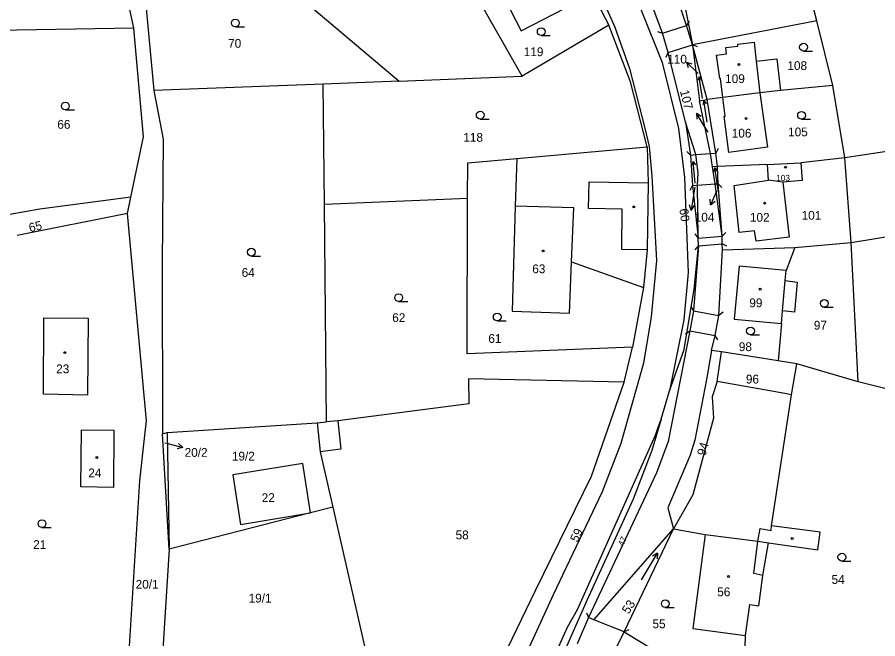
# Model space of a CAD drawing. Extents: x -520431 to -517205, y -1075927 to -1074013.
# Drawn here: x -517864.6 to -517698.5, y -1074395.3 to -1074275.3 of the extents above; entities that cross this region are included whole.
import ezdxf

# ---------------------------------------------------------------- set-up
doc = ezdxf.new("R2010")
doc.units = 0
for name, color, linetype in [('Hranice parcel', 7, 'Continuous'), ('Parcelní čísla', 7, 'Continuous'), ('Pop  PČ popisy', 7, 'Continuous'), ('Vnitřní kresba', 7, 'Continuous'), ('Značky budov', 7, 'Continuous'), ('Značky kultur', 7, 'Continuous')]:
    doc.layers.add(name, color=color, linetype=linetype)

msp = doc.modelspace()

# ---------------------------------------------------------------- linework, layer by layer
at = {"layer": 'Hranice parcel'}
for p, q in [((-517737.87, -1074262.26), (-517734.26, -1074280.65)), ((-517767.15, -1074286.7), (-517779.88, -1074264.21)), ((-517710.29, -1074276.02), (-517713.45, -1074263.36)), ((-517840.23, -1074268.04), (-517838.23, -1074289.48)), ((-517842.11, -1074277.41), (-517842.95, -1074273.52)), ((-517710.29, -1074276.02), (-517734.26, -1074280.65)), ((-517707.19, -1074288.47), (-517710.29, -1074276.02)), ((-517842.11, -1074277.41), (-517875.4, -1074277.95)), ((-517840.25, -1074298.39), (-517842.11, -1074277.41)), ((-517750.41, -1074276.81), (-517767.15, -1074286.7)), ((-517734.26, -1074280.65), (-517735.44, -1074276.91)), ((-517738.96, -1074282.1), (-517740.1, -1074278.38)), ((-517731.45, -1074291.22), (-517734.26, -1074280.65)), ((-517734.26, -1074280.65), (-517732.96, -1074291.42)), ((-517735.63, -1074295.58), (-517738.96, -1074282.1)), ((-517790.86, -1074287.63), (-517805.53, -1074288.22)), ((-517790.86, -1074287.63), (-517767.15, -1074286.7)), ((-517805.53, -1074288.22), (-517838.23, -1074289.48)), ((-517805.31, -1074311.42), (-517805.53, -1074288.22)), ((-517704.9, -1074302.47), (-517707.19, -1074288.47)), ((-517728.44, -1074290.81), (-517731.45, -1074291.22)), ((-517721.31, -1074289.91), (-517728.44, -1074290.81)), ((-517732.96, -1074291.42), (-517731.45, -1074291.22)), ((-517729.81, -1074301.55), (-517731.45, -1074291.22)), ((-517648.07, -1074293.77), (-517704.9, -1074302.47)), ((-517735.63, -1074295.58), (-517734.67, -1074301.92)), ((-517842.64, -1074310.06), (-517840.25, -1074298.39)), ((-517768.2, -1074302.57), (-517743.04, -1074300.36)), ((-517777.67, -1074303.4), (-517768.2, -1074302.57)), ((-517734.67, -1074301.92), (-517734.29, -1074307.82)), ((-517729.47, -1074304.14), (-517729.81, -1074301.55)), ((-517704.9, -1074302.47), (-517713.38, -1074303.4)), ((-517703.68, -1074318.78), (-517704.9, -1074302.47)), ((-517777.69, -1074310.22), (-517777.67, -1074303.4)), ((-517729.47, -1074304.14), (-517730.44, -1074304.18)), ((-517719.82, -1074303.76), (-517729.47, -1074304.14)), ((-517729.32, -1074307.45), (-517729.47, -1074304.14)), ((-517719.82, -1074303.76), (-517713.38, -1074303.4)), ((-517719.63, -1074306.79), (-517719.82, -1074303.76)), ((-517728.58, -1074317.55), (-517729.32, -1074307.45)), ((-517716.85, -1074307.13), (-517719.63, -1074306.79)), ((-517734.29, -1074307.82), (-517733.18, -1074317.94)), ((-517843.29, -1074313.21), (-517842.64, -1074310.06)), ((-517805.31, -1074311.42), (-517777.69, -1074310.22)), ((-517777.77, -1074340.3), (-517777.69, -1074310.22)), ((-517804.92, -1074353.46), (-517805.31, -1074311.42)), ((-517843.29, -1074313.21), (-517864.61, -1074317.45)), ((-517703.68, -1074318.78), (-517665.74, -1074312.56)), ((-517733.12, -1074319.45), (-517733.18, -1074317.94)), ((-517728.54, -1074319.07), (-517728.58, -1074317.55)), ((-517728.51, -1074320.25), (-517728.54, -1074319.07)), ((-517714.53, -1074319.74), (-517703.68, -1074318.78)), ((-517702.3, -1074345.68), (-517703.68, -1074318.78)), ((-517733.12, -1074319.45), (-517734.11, -1074332.01)), ((-517729.19, -1074332.88), (-517728.51, -1074320.25)), ((-517728.51, -1074320.25), (-517714.53, -1074319.74)), ((-517714.53, -1074319.74), (-517716.2, -1074324.18)), ((-517743.77, -1074327.52), (-517745.85, -1074339.03)), ((-517734.11, -1074332.01), (-517734.83, -1074335.86)), ((-517729.92, -1074336.75), (-517729.19, -1074332.88)), ((-517717.11, -1074334.43), (-517717.75, -1074341.65)), ((-517730.61, -1074339.64), (-517729.92, -1074336.75)), ((-517745.85, -1074339.03), (-517777.77, -1074340.3)), ((-517747.45, -1074345.77), (-517745.85, -1074339.03)), ((-517728.69, -1074339.94), (-517730.61, -1074339.64)), ((-517729.52, -1074345.64), (-517728.69, -1074339.94)), ((-517717.75, -1074341.65), (-517728.69, -1074339.94)), ((-517714.18, -1074342.21), (-517717.75, -1074341.65)), ((-517715.21, -1074348.21), (-517714.18, -1074342.21)), ((-517702.3, -1074345.68), (-517714.18, -1074342.21)), ((-517716.46, -1074347.98), (-517729.52, -1074345.64)), ((-517696.38, -1074347.21), (-517702.3, -1074345.68)), ((-517740.35, -1074352.94), (-517738.75, -1074347.46)), ((-517715.21, -1074348.21), (-517716.46, -1074347.98)), ((-517835.64, -1074355.52), (-517806.71, -1074353.65)), ((-517806.71, -1074353.65), (-517804.92, -1074353.46)), ((-517806.71, -1074353.65), (-517806.13, -1074359.2)), ((-517740.35, -1074352.94), (-517742.11, -1074358.98)), ((-517836.55, -1074355.77), (-517835.64, -1074355.52)), ((-517835.64, -1074355.52), (-517835.28, -1074378)), ((-517835.28, -1074378), (-517836.55, -1074355.77)), ((-517806.13, -1074359.2), (-517803.69, -1074369.89)), ((-517803.69, -1074369.89), (-517797.55, -1074396.73)), ((-517753.33, -1074391.64), (-517737.97, -1074374.12)), ((-517747.5, -1074393.96), (-517737.97, -1074374.12)), ((-517771.7, -1074400.76), (-517764.51, -1074385.89)), ((-517754.34, -1074391.24), (-517756.55, -1074396.3)), ((-517747.5, -1074393.96), (-517753.33, -1074391.64)), ((-517750.1, -1074399.31), (-517747.5, -1074393.96)), ((-517724.52, -1074407.66), (-517724.04, -1074394.67))]:
    msp.add_line(p, q, dxfattribs=at)
for points in [[(-517820.06, -1074171.72), (-517800.32, -1074191.6), (-517789.87, -1074204.56), (-517781.34, -1074217.44), (-517773.77, -1074230.72), (-517753.56, -1074267.44), (-517749.29, -1074277.23), (-517746.44, -1074285.18), (-517743.49, -1074296.75), (-517742.65, -1074300.27), (-517742.16, -1074305.98), (-517741.21, -1074322.31), (-517742.28, -1074333.16), (-517743.73, -1074342.13), (-517748.1, -1074357.59), (-517751.73, -1074366.98), (-517761.16, -1074386.87), (-517774.86, -1074416.8), (-517776.48, -1074418.95), (-517785.05, -1074430.71), (-517796.25, -1074455.61), (-517797.89, -1074456.99), (-517800.23, -1074458.47)], [(-517806.37, -1074176.12), (-517795.92, -1074186.98), (-517786.01, -1074199.39), (-517776.27, -1074213.59), (-517768.45, -1074227.19), (-517748.14, -1074264.1), (-517740.16, -1074284.05), (-517737, -1074296.77), (-517735.81, -1074306.26), (-517735.15, -1074324.61), (-517735.96, -1074333.76), (-517738.75, -1074347.46)], [(-517740.1, -1074278.38), (-517745.73, -1074263.13), (-517767.41, -1074226.2)], [(-517762.54, -1074255.41), (-517759.99, -1074258.42), (-517750.41, -1074276.81)], [(-517770.82, -1074266.84), (-517772.59, -1074267.75), (-517767.32, -1074277.94), (-517756.74, -1074272.45), (-517763.16, -1074259.94), (-517772.02, -1074264.49), (-517770.82, -1074266.84)], [(-517735.44, -1074276.91), (-517739.31, -1074265.35), (-517741.84, -1074259.96)], [(-517840.23, -1074268.04), (-517813.24, -1074267.13), (-517808.2, -1074273.02), (-517790.86, -1074287.63)], [(-517743.04, -1074300.36), (-517746.25, -1074287.78), (-517750.41, -1074276.81)], [(-517728.44, -1074290.81), (-517728.9, -1074287.16), (-517729.03, -1074287.15), (-517729.64, -1074282.6), (-517727.74, -1074282.38), (-517727.89, -1074281.15), (-517725.53, -1074280.88), (-517725.57, -1074280.51), (-517722.42, -1074280.09), (-517722.01, -1074283.76), (-517721.31, -1074289.91)], [(-517707.19, -1074288.47), (-517717.32, -1074289.45), (-517721.31, -1074289.91)], [(-517838.23, -1074289.48), (-517836.42, -1074298.86), (-517836.65, -1074323.08), (-517836.55, -1074355.77)], [(-517721.31, -1074289.91), (-517719.84, -1074300.38), (-517727.25, -1074301.41), (-517728.19, -1074294.38), (-517727.99, -1074294.38), (-517728.44, -1074290.81)], [(-517730.44, -1074304.18), (-517730.82, -1074301.63), (-517732.96, -1074291.42)], [(-517733.18, -1074317.94), (-517733.32, -1074307.75), (-517733.23, -1074305.35), (-517733.66, -1074301.84), (-517735.63, -1074295.58)], [(-517743.04, -1074300.36), (-517742.83, -1074307.29), (-517743.05, -1074320.24), (-517743.77, -1074327.52)], [(-517768.2, -1074302.57), (-517768.48, -1074311.77), (-517769.1, -1074332.06), (-517758.03, -1074332.46), (-517757.61, -1074322.52), (-517743.77, -1074327.52)], [(-517728.58, -1074317.55), (-517729.94, -1074307.49), (-517730.44, -1074304.18)], [(-517713.38, -1074303.4), (-517713.16, -1074306.84), (-517716.85, -1074307.13)], [(-517716.85, -1074307.13), (-517715.65, -1074317.77), (-517722.01, -1074318.53), (-517722.3, -1074316.55), (-517725.28, -1074316.89), (-517726.28, -1074307.8), (-517719.63, -1074306.79)], [(-517842.64, -1074310.06), (-517860.23, -1074312.36), (-517866.03, -1074313.38)], [(-517844.24, -1074417.35), (-517840.9, -1074364.81), (-517840.2, -1074358.32), (-517839.65, -1074353.23), (-517843.29, -1074313.21)], [(-517738.75, -1074347.46), (-517735.92, -1074339.44), (-517733.97, -1074327.82), (-517733.12, -1074319.45)], [(-517716.2, -1074324.18), (-517725.31, -1074323.36), (-517726.26, -1074333.6), (-517717.11, -1074334.43)], [(-517717.11, -1074334.43), (-517716.92, -1074331.99), (-517716.38, -1074326.17), (-517716.2, -1074324.18)], [(-517859.52, -1074348.12), (-517859.44, -1074333.37), (-517850.88, -1074333.44), (-517851, -1074348.28), (-517859.52, -1074348.12)], [(-517734.83, -1074335.86), (-517738.99, -1074357.23), (-517741.27, -1074363.29), (-517754.34, -1074391.24)], [(-517730.61, -1074339.64), (-517731.58, -1074345.27), (-517733.87, -1074356.97), (-517734.73, -1074359.86), (-517739.07, -1074370.05), (-517737.97, -1074374.12)], [(-517747.45, -1074345.77), (-517777.49, -1074345.15), (-517777.46, -1074349.99), (-517802.73, -1074353.22), (-517804.92, -1074353.46)], [(-517729.52, -1074345.64), (-517730.5, -1074348.58), (-517730.21, -1074352.7), (-517734.24, -1074367.53), (-517737.97, -1074374.12)], [(-517764.51, -1074385.89), (-517753.78, -1074363.95), (-517747.45, -1074345.77)], [(-517724.04, -1074394.67), (-517723.26, -1074388.71), (-517721.47, -1074388.95), (-517720.7, -1074383.09), (-517719.65, -1074376.79), (-517710.1, -1074378.14), (-517709.64, -1074374.74), (-517719.02, -1074373.49), (-517715.21, -1074348.21)], [(-517797, -1074480.31), (-517792.22, -1074467.5), (-517781.13, -1074443.97), (-517766.5, -1074411.1), (-517758.4, -1074393.11), (-517756.49, -1074389.67), (-517741.52, -1074356.11), (-517740.35, -1074352.94)], [(-517846.04, -1074366.12), (-517852.3, -1074366.02), (-517852.17, -1074354.98), (-517845.95, -1074355.05), (-517846.04, -1074366.12)], [(-517742.11, -1074358.98), (-517745.73, -1074368.36), (-517754.66, -1074387.91), (-517758.55, -1074396.71), (-517772.43, -1074426.91), (-517787.49, -1074459.65), (-517797, -1074480.31)], [(-517808, -1074370.99), (-517809.49, -1074361.48), (-517822.98, -1074363.65), (-517821.52, -1074373.24), (-517808, -1074370.99)], [(-517803.69, -1074369.89), (-517808, -1074370.99), (-517835.28, -1074378)], [(-517737.97, -1074374.12), (-517731.84, -1074375.22), (-517734.25, -1074393.34), (-517724.04, -1074394.67)], [(-517835.28, -1074378), (-517838.37, -1074426.95), (-517834.02, -1074431.1)], [(-517747.5, -1074393.96), (-517737.42, -1074400.08), (-517734.28, -1074402.47), (-517728.66, -1074406.84), (-517724.52, -1074407.66)]]:
    msp.add_lwpolyline(points, dxfattribs=at)
at = {"layer": 'Pop  PČ popisy'}
for p, q in [((-517733.31, -1074286.03), (-517735.47, -1074283.95)), ((-517735.47, -1074283.95), (-517734.4, -1074284.28)), ((-517735.47, -1074283.95), (-517735.1, -1074285)), ((-517733.2, -1074286.14), (-517733.31, -1074286.03)), ((-517731.95, -1074296.4), (-517733.54, -1074293.85)), ((-517733.54, -1074293.85), (-517732.59, -1074294.44)), ((-517733.54, -1074293.85), (-517733.43, -1074294.97)), ((-517731.27, -1074297.47), (-517731.95, -1074296.4)), ((-517733.84, -1074308.1), (-517734.08, -1074309.64)), ((-517729.59, -1074308.8), (-517730.81, -1074311.54)), ((-517729.58, -1074308.77), (-517729.59, -1074308.8)), ((-517734.08, -1074309.64), (-517734.55, -1074312.6)), ((-517730.81, -1074311.54), (-517730.86, -1074310.42)), ((-517730.81, -1074311.54), (-517729.95, -1074310.83)), ((-517734.55, -1074312.6), (-517734.89, -1074311.54)), ((-517734.55, -1074312.6), (-517733.9, -1074311.69)), ((-517836.08, -1074357.52), (-517835.55, -1074357.65)), ((-517835.55, -1074357.65), (-517832.64, -1074358.38)), ((-517832.64, -1074358.38), (-517833.73, -1074358.62)), ((-517832.64, -1074358.38), (-517833.49, -1074357.65))]:
    msp.add_line(p, q, dxfattribs=at)
at = {"layer": 'Vnitřní kresba'}
for p, q in [((-517740.1, -1074278.38), (-517735.44, -1074276.91)), ((-517734.91, -1074276.06), (-517735.44, -1074276.91)), ((-517741.04, -1074278.04), (-517740.1, -1074278.38)), ((-517738.96, -1074282.1), (-517734.26, -1074280.65)), ((-517733.34, -1074281.04), (-517734.26, -1074280.65)), ((-517739.37, -1074283.01), (-517738.96, -1074282.1)), ((-517722.01, -1074283.76), (-517718.05, -1074283.34)), ((-517718.05, -1074283.34), (-517717.32, -1074289.45)), ((-517729.36, -1074300.66), (-517729.81, -1074301.55)), ((-517735.39, -1074301.23), (-517734.67, -1074301.92)), ((-517734.67, -1074301.92), (-517733.66, -1074301.84)), ((-517733.66, -1074301.84), (-517730.82, -1074301.63)), ((-517730.82, -1074301.63), (-517729.81, -1074301.55)), ((-517754.38, -1074312.27), (-517754.24, -1074307.1)), ((-517754.24, -1074307.1), (-517742.83, -1074307.29)), ((-517733.32, -1074307.75), (-517729.94, -1074307.49)), ((-517729.94, -1074307.49), (-517729.32, -1074307.45)), ((-517728.62, -1074308.17), (-517729.32, -1074307.45)), ((-517734.74, -1074308.71), (-517734.29, -1074307.82)), ((-517734.29, -1074307.82), (-517733.32, -1074307.75)), ((-517757.18, -1074312.14), (-517768.48, -1074311.77)), ((-517757.61, -1074322.52), (-517757.18, -1074312.14)), ((-517747.84, -1074312.34), (-517754.38, -1074312.27)), ((-517747.92, -1074320.13), (-517747.84, -1074312.34)), ((-517733.81, -1074317.16), (-517733.18, -1074317.94)), ((-517727.84, -1074316.88), (-517728.58, -1074317.55)), ((-517733.18, -1074317.94), (-517728.58, -1074317.55)), ((-517733.12, -1074319.45), (-517728.54, -1074319.07)), ((-517727.65, -1074319.52), (-517728.54, -1074319.07)), ((-517743.05, -1074320.24), (-517747.92, -1074320.13)), ((-517733.78, -1074320.21), (-517733.12, -1074319.45)), ((-517716.38, -1074326.17), (-517714.11, -1074326.45)), ((-517714.11, -1074326.45), (-517714.63, -1074332.29)), ((-517734.61, -1074331.14), (-517734.11, -1074332.01)), ((-517734.11, -1074332.01), (-517729.19, -1074332.88)), ((-517728.4, -1074332.27), (-517729.19, -1074332.88)), ((-517714.63, -1074332.29), (-517716.92, -1074331.99)), ((-517735.64, -1074336.45), (-517734.83, -1074335.86)), ((-517734.83, -1074335.86), (-517729.92, -1074336.75)), ((-517729.41, -1074337.61), (-517729.92, -1074336.75)), ((-517802.73, -1074353.22), (-517802.12, -1074358.73)), ((-517802.12, -1074358.73), (-517806.13, -1074359.2)), ((-517719.13, -1074374.43), (-517719.02, -1074373.49)), ((-517731.84, -1074375.22), (-517721.67, -1074376.5)), ((-517721.67, -1074376.5), (-517721.26, -1074374.04)), ((-517721.26, -1074374.04), (-517719.13, -1074374.43)), ((-517722.47, -1074382.75), (-517721.67, -1074376.5)), ((-517721.67, -1074376.5), (-517719.65, -1074376.79)), ((-517720.7, -1074383.09), (-517722.47, -1074382.75)), ((-517754.73, -1074390.32), (-517754.34, -1074391.24)), ((-517753.33, -1074391.64), (-517754.34, -1074391.24)), ((-517746.57, -1074393.59), (-517747.5, -1074393.96))]:
    msp.add_line(p, q, dxfattribs=at)
at = {"layer": 'Značky budov'}
for centre in [(-517725.33, -1074284.43), (-517723.97, -1074294.87), (-517716.35, -1074304.28), (-517745.63, -1074311.94), (-517720.37, -1074311.21), (-517763.08, -1074320.44), (-517721.23, -1074327.81), (-517855.4, -1074340.07), (-517849.2, -1074360.32), (-517715.07, -1074375.97), (-517727.34, -1074383.31)]:
    msp.add_circle(centre, 0.175, dxfattribs=at)
at = {"layer": 'Značky kultur'}
for p, q in [((-517822.5, -1074277.18), (-517820.75, -1074277.18)), ((-517763.48, -1074278.85), (-517761.73, -1074278.85)), ((-517712.87, -1074281.84), (-517711.12, -1074281.84)), ((-517733, -1074286.82), (-517733.24, -1074287.55)), ((-517732.35, -1074290.97), (-517733, -1074286.82)), ((-517733, -1074286.82), (-517732.55, -1074287.44)), ((-517732.08, -1074291.4), (-517732.32, -1074292.13)), ((-517731.43, -1074295.55), (-517732.08, -1074291.4)), ((-517732.08, -1074291.4), (-517731.63, -1074292.02)), ((-517855.3, -1074293.2), (-517853.55, -1074293.2)), ((-517775.25, -1074294.96), (-517773.5, -1074294.96)), ((-517713.25, -1074295), (-517711.5, -1074295)), ((-517734.14, -1074303.17), (-517734.43, -1074303.88)), ((-517733.77, -1074307.35), (-517734.14, -1074303.17)), ((-517734.14, -1074303.17), (-517733.73, -1074303.82)), ((-517729.97, -1074304.4), (-517730.21, -1074305.13)), ((-517729.32, -1074308.55), (-517729.97, -1074304.4)), ((-517729.97, -1074304.4), (-517729.52, -1074305.02)), ((-517819.41, -1074321.42), (-517817.66, -1074321.42)), ((-517791, -1074330.2), (-517789.25, -1074330.2)), ((-517708.87, -1074331.32), (-517707.12, -1074331.32)), ((-517771.97, -1074333.93), (-517770.22, -1074333.93)), ((-517723.1, -1074336.64), (-517721.35, -1074336.64)), ((-517859.82, -1074373.84), (-517858.07, -1074373.84)), ((-517744.16, -1074383.95), (-517741.07, -1074378.81)), ((-517741.07, -1074378.81), (-517742, -1074379.39)), ((-517741.07, -1074378.81), (-517741.14, -1074379.9)), ((-517705.47, -1074380.32), (-517703.72, -1074380.32)), ((-517739.55, -1074389.3), (-517737.8, -1074389.3))]:
    msp.add_line(p, q, dxfattribs=at)
for centre in [(-517822.5, -1074276.43), (-517763.48, -1074278.1), (-517712.87, -1074281.09), (-517855.3, -1074292.45), (-517775.25, -1074294.21), (-517713.25, -1074294.25), (-517819.41, -1074320.67), (-517791, -1074329.45), (-517708.87, -1074330.57), (-517771.97, -1074333.18), (-517723.1, -1074335.89), (-517859.82, -1074373.09), (-517705.47, -1074379.57), (-517739.55, -1074388.55)]:
    msp.add_circle(centre, 0.75, dxfattribs=at)

# ---------------------------------------------------------------- texts
at = {"layer": 'Parcelní čísla'}
for s, height, p in [('70', 1.7, (-517823.89, -1074281.2)), ('119', 1.7, (-517766.85, -1074282.82)), ('110', 1.7, (-517739.17, -1074284.25)), ('108', 1.7, (-517715.98, -1074285.5)), ('109', 1.7, (-517727.99, -1074288.02)), ('66', 1.7, (-517856.85, -1074296.84)), ('106', 1.7, (-517726.71, -1074298.54)), ('105', 1.7, (-517715.84, -1074298.3)), ('118', 1.7, (-517778.52, -1074299.35)), ('103', 1.2, (-517718.16, -1074306.95)), ('104', 1.7, (-517733.86, -1074314.77)), ('102', 1.7, (-517723.21, -1074314.8)), ('101', 1.7, (-517713.23, -1074314.41)), ('64', 1.7, (-517821.28, -1074325.44)), ('63', 1.7, (-517765.21, -1074324.74)), ('99', 1.7, (-517723.33, -1074331.31)), ('62', 1.7, (-517792.23, -1074334.17)), ('97', 1.7, (-517710.88, -1074335.63)), ('61', 1.7, (-517773.69, -1074338.2)), ('98', 1.7, (-517725.35, -1074339.78)), ('23', 1.7, (-517857.07, -1074344.06)), ('96', 1.7, (-517723.99, -1074346.04)), ('20/2', 1.7, (-517832.28, -1074360.19)), ('19/2', 1.7, (-517823.17, -1074360.91)), ('24', 1.7, (-517850.87, -1074364.15)), ('58', 1.7, (-517780, -1074376.12)), ('21', 1.7, (-517861.51, -1074377.99)), ('20/1', 1.7, (-517841.73, -1074385.66)), ('54', 1.7, (-517707.46, -1074384.73)), ('56', 1.7, (-517729.52, -1074387.12)), ('19/1', 1.7, (-517819.94, -1074388.33)), ('55', 1.7, (-517742.02, -1074393.29))]:
    msp.add_text(s, height=height, dxfattribs=at).set_placement(p)
for s, height, rotation, p in [('107', 1.7, 284, (-517736.73, -1074289.57)), ('60', 1.7, 277, (-517736.82, -1074312.34)), ('65', 1.7, 13, (-517862.13, -1074316.82)), ('94', 1.7, 74, (-517731.83, -1074360.11)), ('22', 1.7, 1, (-517817.39, -1074368.95)), ('59', 1.7, 64, (-517756.48, -1074376.82)), ('47', 1.2, 66, (-517747.63, -1074377.56)), ('53', 1.7, 57, (-517746.62, -1074390.67))]:
    msp.add_text(s, height=height, rotation=rotation, dxfattribs=at).set_placement(p)

doc.saveas('drawing.dxf')
